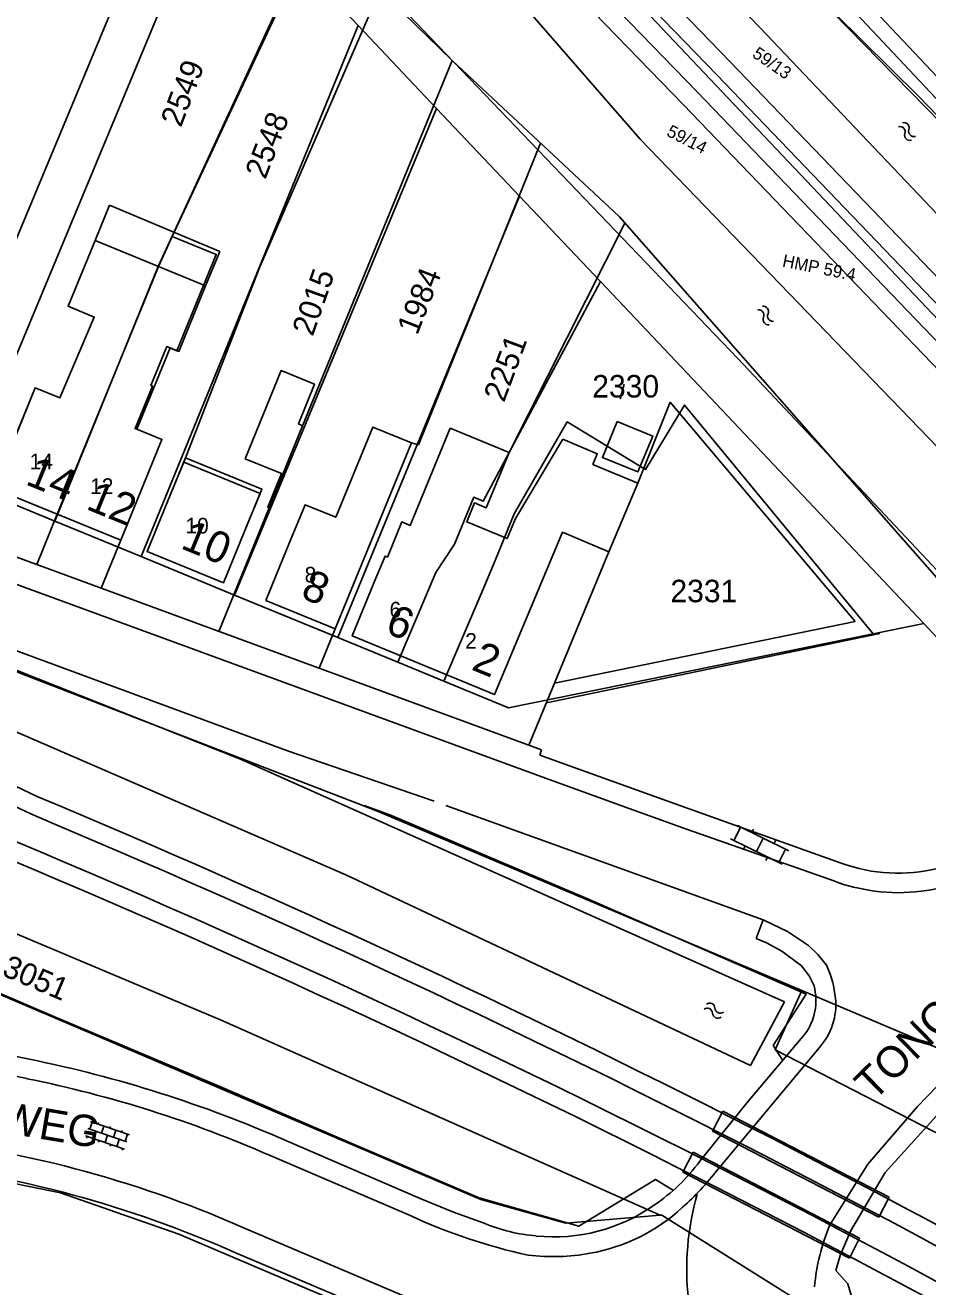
# Model space of a CAD drawing. Extents: x 148816 to 151297, y 399515 to 402500.
# Drawn here: x 149700.3 to 149772.6, y 399961.5 to 400062.5 of the extents above; entities that cross this region are included whole.
import ezdxf

# ---------------------------------------------------------------- set-up
doc = ezdxf.new("R2010")
doc.units = 0
for name, color, linetype in [('B01 Hoofdgebouw  [D] Norm', 7, 'Continuous'), ('B01 Hoofdgebouw  [T] Norm', 7, 'Continuous'), ('B01 hoofgebouw', 7, 'Continuous'), ('B02 Bijgebouw  [D] Norm', 7, 'Continuous'), ('B07 Tussenmuur  [D] Norm', 7, 'Continuous'), ('G01 perceelsgrens', 7, 'Continuous'), ('Q01 Spoorrail  [D] Norm', 7, 'Continuous'), ('Q21 Lichtmast  Gem', 7, 'Continuous'), ('S02 Open verharding  Norm', 7, 'Continuous'), ('S05 Water  Norm', 7, 'Continuous'), ('T03 Hek raster  [T] Norm', 7, 'Continuous'), ('T04 Haag heg  [D] Gem', 7, 'Continuous'), ('T09 Insteek water  [T] Norm', 7, 'Continuous'), ('V00 Kant verharding algemeen  [T] Norm', 7, 'Continuous'), ('Z01 perceelnummer', 7, 'Continuous'), ('Z02 huisnummer', 7, 'Continuous'), ('Z02 Huisnummer  [Tekst] Norm', 7, 'Continuous'), ('Z06 straatnaam', 7, 'Continuous'), ('Z19 Overige Tekst  [Tekst] Gem', 7, 'Continuous')]:
    doc.layers.add(name, color=color, linetype=linetype)

msp = doc.modelspace()

# ---------------------------------------------------------------- linework, layer by layer
at = {"layer": 'B01 Hoofdgebouw  [D] Norm'}
for points in [[(149709.86, 400025.86), (149711.26, 400029.29), (149709.12, 400030.16), (149710.5, 400033.56), (149710.38, 400033.61), (149711.65, 400036.73), (149712.47, 400036.4), (149715.62, 400044.11), (149712.08, 400045.54), (149710.99, 400043.14), (149710.55, 400043.32)], [(149721.49, 400021.04), (149722.73, 400024.07), (149725.18, 400023.06), (149728.15, 400030.28), (149731.25, 400029.01), (149727.04, 400018.75)], [(149728.4, 400018.18), (149729.13, 400019.95), (149729.32, 400019.87), (149730.48, 400022.69), (149731.15, 400022.41), (149734.34, 400030.19), (149739.06, 400028.25), (149737.24, 400023.83), (149736.3, 400024.22), (149735.67, 400022.69), (149738.91, 400021.36), (149739.58, 400022.97), (149743.36, 400029.31)], [(149718.1, 400022.45), (149719.13, 400024.97), (149713.01, 400027.48), (149711.98, 400024.96)]]:
    msp.add_lwpolyline(points, dxfattribs=at)
msp.add_lwpolyline([(149717.94, 400027.74), (149720.8, 400034.8), (149723.48, 400033.72), (149722.19, 400030.53), (149722.52, 400030.39), (149719.86, 400023.81), (149719.74, 400023.86), (149720.83, 400026.57)], close=True, dxfattribs=at)
at = {"layer": 'B01 Hoofdgebouw  [T] Norm'}
for p, q in [((149703.75, 400039.96), (149705.93, 400045.23)), ((149705.93, 400045.23), (149710.55, 400043.32)), ((149705.84, 400039.09), (149703.75, 400039.96)), ((149703.1, 400032.62), (149705.84, 400039.09)), ((149697.82, 400025.37), (149701.11, 400033.43)), ((149701.11, 400033.43), (149703.1, 400032.62)), ((149746.12, 400028.15), (149743.36, 400029.31)), ((149745.77, 400027.3), (149746.12, 400028.15)), ((149749.36, 400025.79), (149745.77, 400027.3)), ((149707.97, 400021.23), (149697.82, 400025.37)), ((149709.86, 400025.86), (149707.97, 400021.23)), ((149747.06, 400020.3), (149749.36, 400025.79)), ((149710.08, 400020.33), (149711.98, 400024.96)), ((149718.1, 400022.45), (149716.2, 400017.82)), ((149719.59, 400016.41), (149721.49, 400021.04)), ((149737.89, 400008.87), (149743.35, 400021.86)), ((149743.35, 400021.86), (149747.06, 400020.3)), ((149716.2, 400017.82), (149710.08, 400020.33)), ((149727.04, 400018.75), (149725.14, 400014.13)), ((149728.4, 400018.18), (149726.5, 400013.56)), ((149725.14, 400014.13), (149719.59, 400016.41)), ((149726.5, 400013.56), (149737.89, 400008.87))]:
    msp.add_line(p, q, dxfattribs=at)
at = {"layer": 'B01 hoofgebouw'}
for points in [[(149705.93, 400045.23), (149707.06, 400048.05)], [(149715.9, 400044.35), (149707.06, 400048.05)], [(149709.86, 400025.86), (149707.97, 400021.23), (149697.82, 400025.37), (149701.11, 400033.43), (149703.1, 400032.62), (149705.84, 400039.09), (149703.75, 400039.96), (149705.93, 400045.23), (149710.55, 400043.32)], [(149714.76, 400041.58), (149715.9, 400044.35)], [(149710.55, 400043.32), (149714.76, 400041.58), (149712.63, 400036.34), (149711.92, 400036.63), (149709.26, 400030.11), (149711.26, 400029.29), (149709.86, 400025.86)], [(149721.49, 400021.04), (149722.73, 400024.07), (149725.18, 400023.06), (149728.15, 400030.28), (149731.25, 400029.01), (149727.04, 400018.75)], [(149743.36, 400029.31), (149739.58, 400022.97), (149738.91, 400021.36), (149735.67, 400022.69), (149736.3, 400024.22), (149737.24, 400023.83), (149739.06, 400028.25), (149734.34, 400030.19), (149731.15, 400022.41), (149730.48, 400022.69), (149729.32, 400019.87), (149729.13, 400019.95), (149728.4, 400018.18)], [(149728.4, 400018.18), (149726.5, 400013.56), (149737.89, 400008.87), (149743.35, 400021.86), (149747.06, 400020.3), (149749.36, 400025.79), (149745.77, 400027.3), (149746.12, 400028.15), (149743.36, 400029.31)], [(149711.98, 400024.96), (149713.15, 400027.82), (149719.27, 400025.31), (149718.1, 400022.45)], [(149718.1, 400022.45), (149716.2, 400017.82), (149710.08, 400020.33), (149711.98, 400024.96)], [(149727.04, 400018.75), (149725.14, 400014.13), (149719.59, 400016.41), (149721.49, 400021.04)]]:
    msp.add_lwpolyline(points, dxfattribs=at)
at = {"layer": 'B02 Bijgebouw  [D] Norm'}
msp.add_lwpolyline([(149747.72, 400030.73), (149750.56, 400029.56), (149749.38, 400026.7), (149746.54, 400027.86)], close=True, dxfattribs=at)
at = {"layer": 'B07 Tussenmuur  [D] Norm'}
msp.add_line((149702.89, 400023.3), (149710.99, 400043.14), dxfattribs=at)
msp.add_line((149702.89, 400023.3), (149710.99, 400043.14), dxfattribs=at)
at = {"layer": 'G01 perceelsgrens'}
for points in [[(149822.77, 400000), (149802.36, 400021.27), (149802.97, 400021.38), (149803.65, 400021.77), (149804.07, 400022.38), (149804.11, 400023.09), (149803.9, 400023.58), (149771.84, 400056.77), (149753.93, 400074.49), (149738.32, 400090.4), (149702.68, 400127.67), (149683.32, 400147.85), (149667.42, 400165.47), (149655.3, 400179.65), (149635.13, 400204), (149620.33, 400223.41), (149613.31, 400232.75), (149594.51, 400259.3), (149581.92, 400277.79), (149580.39, 400280.13)], [(149613.45, 400190.7), (149625.53, 400175.93), (149641.08, 400158.26), (149662.06, 400135.21), (149673.19, 400123.85), (149685.53, 400110.73), (149757.37, 400035.76), (149775.44, 400016.56), (149777.22, 400015.47), (149778.73, 400015.65), (149780.17, 400016.29), (149780.87, 400017.1), (149797.33, 400000)], [(149134.62, 400061.65), (149206.52, 400066.52), (149335.42, 400075.13), (149370.7, 400075.72), (149405.93, 400074.91), (149434.14, 400073.21), (149462.22, 400070.63), (149506.14, 400065.44), (149531.96, 400061.45), (149557.59, 400056.16), (149609.02, 400042.67), (149626.93, 400037.04), (149646.73, 400030.71), (149669.32, 400022.39), (149727.34, 400000)], [(149715.59, 400074.47), (149695.32, 400025.79), (149696.03, 400025.5)], [(149763.34, 400068.93), (149806.99, 400022.71)], [(149702.69, 400022.76), (149710.96, 400043.15), (149722.19, 400067.49)], [(149722.19, 400067.49), (149726.99, 400062.42)], [(149709.59, 400019.92), (149726.99, 400062.42)], [(149726.99, 400062.42), (149733.25, 400055.8)], [(149717.08, 400016.84), (149733.25, 400055.8)], [(149733.25, 400055.8), (149739.9, 400048.77)], [(149725.36, 400013.43), (149739.9, 400048.77)], [(149739.9, 400048.77), (149746.37, 400041.93)], [(149730.16, 400011.46), (149733.2, 400018.64), (149734.7, 400020.91), (149736.23, 400024.66), (149736.98, 400024.35), (149746.37, 400041.93)], [(149746.37, 400041.93), (149772.27, 400014.56)], [(149733.84, 400009.94), (149736.9, 400017.12), (149737.94, 400019.59), (149739.47, 400023.34), (149743.72, 400030.7), (149749.99, 400026.89), (149753.12, 400032.05), (149768.22, 400013.74)], [(149696.03, 400025.5), (149702.69, 400022.76)], [(149702.69, 400022.76), (149709.59, 400019.92)], [(149709.59, 400019.92), (149717.08, 400016.84)], [(149717.08, 400016.84), (149725.36, 400013.43)], [(149768.22, 400013.74), (149772.27, 400014.56)], [(149772.27, 400014.56), (149785.87, 400000)], [(149725.36, 400013.43), (149730.16, 400011.46)], [(149733.84, 400009.94), (149739.02, 400007.81), (149768.22, 400013.74)], [(149730.16, 400011.46), (149733.84, 400009.94)], [(149672.95, 400000), (149675.33, 399999.13), (149693.53, 399992.12), (149693.89, 399992.11), (149716, 399982.8), (149751.17, 399967.18)], [(149727.34, 400000), (149728.58, 399999.52), (149762.51, 399985.17)], [(149762.51, 399985.17), (149777.18, 399978.97), (149792.12, 399993.31)], [(149687.31, 399989.53), (149736.79, 399968.45), (149743.6, 399966.54), (149751.17, 399967.18)], [(149802.47, 399957.46), (149790.25, 399964.42), (149774.83, 399972.99), (149760.38, 399980.42), (149762.51, 399985.17)], [(149678.53, 399971.35), (149685.79, 399971.6), (149694.54, 399970.72), (149703.15, 399968.98), (149712.62, 399965.67), (149738.18, 399954.78), (149747.36, 399950.83), (149750.02, 399949.48)], [(149751.17, 399967.18), (149751.29, 399967.19), (149790.74, 399942.46)]]:
    msp.add_lwpolyline(points, dxfattribs=at)
at = {"layer": 'Q01 Spoorrail  [D] Norm'}
for p, q in [((149756.77, 400059.53), (149813.93, 400000)), ((149755.69, 400058.49), (149811.84, 400000)), ((149754.11, 400057.13), (149808.95, 400000)), ((149753.03, 400056.09), (149806.87, 400000)), ((149690.21, 400004.34), (149700.76, 399999.31))]:
    msp.add_line(p, q, dxfattribs=at)
for points in [[(149602.77, 400232.6), (149613.17, 400218.23), (149623.51, 400205.03), (149633.57, 400192.68), (149640.74, 400184.2), (149649.27, 400174.33), (149658.83, 400163.6), (149669.76, 400151.53), (149682.03, 400138.18), (149692.74, 400126.74), (149707.83, 400110.59), (149725.14, 400092.51), (149740.73, 400076.12), (149756.77, 400059.53)], [(149601.56, 400231.73), (149611.97, 400217.33), (149622.34, 400204.09), (149632.42, 400191.72), (149639.6, 400183.23), (149648.15, 400173.34), (149657.71, 400162.6), (149668.65, 400150.51), (149680.93, 400137.16), (149691.64, 400125.72), (149706.74, 400109.55), (149724.06, 400091.47), (149739.64, 400075.09), (149755.69, 400058.49)], [(149600.26, 400229.85), (149610.03, 400216.2), (149620.09, 400203.32), (149628.68, 400192.82), (149636.99, 400182.75), (149646.03, 400172.22), (149654.49, 400162.6), (149663.84, 400152.38), (149673.65, 400141.62), (149683.64, 400130.89), (149699.76, 400113.97), (149714.2, 400098.7), (149727.06, 400085.21), (149738.88, 400072.85), (149754.11, 400057.13)], [(149599.04, 400228.98), (149608.83, 400215.3), (149618.92, 400202.39), (149627.52, 400191.87), (149635.84, 400181.78), (149644.9, 400171.23), (149653.37, 400161.6), (149662.73, 400151.37), (149672.55, 400140.6), (149682.55, 400129.86), (149698.67, 400112.94), (149713.11, 400097.67), (149725.98, 400084.17), (149737.8, 400071.81), (149753.03, 400056.09)]]:
    msp.add_lwpolyline(points, dxfattribs=at)
for centre, radius, start, end in [((149551.07, 399685.91), 348.81, 64.4808, 71.6842), ((149374.9, 399222.57), 839.82, 47.97661, 67.90149), ((149374.91, 399222.59), 843.8, 50.16342, 67.24111), ((149374.9, 399222.57), 838.32, 47.97661, 67.90149), ((149374.91, 399222.59), 842.3, 50.16342, 67.24111)]:
    msp.add_arc(centre, radius, start, end, dxfattribs=at)
at = {"layer": 'Q21 Lichtmast  Gem'}
msp.add_lwpolyline([(150470.02, 401545.9), (150556.48, 401148.68), (150587.33, 401006.96), (150639.15, 400861.23), (150792, 400651.61), (150911.82, 400487.27), (150967.93, 400385.83), (150992.88, 400314.71), (150864.37, 400354.64), (150785.76, 400358.38), (150705.9, 400348.4), (150564.28, 400314.71), (150489.42, 400271.04), (150319.72, 400151.26), (150222.4, 400100.1), (150103.26, 400037.48), (150071.61, 400097.7), (150036.48, 400058.92), (149995.31, 400040.21), (149954.13, 400021.49), (149930.42, 400026.48), (149891.12, 400015.25), (149831.23, 399977.82), (149652.8, 400166.23)], dxfattribs=at)
at = {"layer": 'S02 Open verharding  Norm'}
for p, q in [((149757.07, 399997.19), (149757.61, 399998.27)), ((149757.34, 399998.4), (149761.46, 399996.36)), ((149758.64, 399998.09), (149758.5, 399997.83)), ((149756.8, 399997.33), (149760.93, 399995.29)), ((149757.97, 399996.75), (149757.84, 399996.48)), ((149759.4, 399997.38), (149758.87, 399996.31)), ((149760.43, 399997.21), (149760.29, 399996.94)), ((149759.76, 399995.86), (149759.63, 399995.59)), ((149760.66, 399995.42), (149761.19, 399996.49)), ((149705.68, 399974.64), (149705.48, 399974.07)), ((149705.54, 399974.69), (149708.66, 399973.62)), ((149706.15, 399974.48), (149706.2, 399974.62)), ((149705.15, 399973.55), (149708.27, 399972.48)), ((149705.29, 399973.51), (149705.24, 399973.36)), ((149705.34, 399974.12), (149708.46, 399973.05)), ((149705.96, 399973.91), (149705.76, 399973.34)), ((149706.62, 399974.32), (149706.43, 399973.75)), ((149706.9, 399973.59), (149706.71, 399973.02)), ((149707.1, 399974.15), (149707.15, 399974.3)), ((149707.57, 399973.99), (149707.38, 399973.42)), ((149708.04, 399973.83), (149708.09, 399973.97)), ((149708.52, 399973.67), (149708.32, 399973.1)), ((149706.23, 399973.18), (149706.19, 399973.04)), ((149707.18, 399972.86), (149707.13, 399972.71)), ((149707.65, 399972.69), (149707.85, 399973.26)), ((149708.13, 399972.53), (149708.08, 399972.39))]:
    msp.add_line(p, q, dxfattribs=at)
at = {"layer": 'S05 Water  Norm'}
for centre, start, end in [((149770.35, 400053.92), 341.5859, 105.4409), ((149770.68, 400054.23), 341.5859, 105.4409), ((149771.16, 400053.65), 161.5859, 285.4409), ((149771.48, 400053.96), 161.5859, 285.4409), ((149759.05, 400039.26), 335.0352, 98.8903), ((149759.41, 400039.53), 335.0352, 98.8903), ((149760.18, 400039.17), 155.0352, 278.8902), ((149759.82, 400038.9), 155.0352, 278.8902), ((149754.93, 399983.34), 2.7021, 126.5572), ((149755.12, 399983.75), 2.7021, 126.5572), ((149755.97, 399983.79), 182.7022, 306.5572), ((149755.78, 399983.38), 182.7022, 306.5572)]:
    msp.add_arc(centre, 0.425, start, end, dxfattribs=at)
at = {"layer": 'T03 Hek raster  [T] Norm'}
msp.add_lwpolyline([(149752.22, 399969.18), (149750.79, 399970.05), (149744.64, 399966.31), (149736.66, 399968.57), (149726.28, 399973.02), (149715.9, 399977.48), (149702.6, 399983.09), (149687.3, 399989.66)], dxfattribs=at)
at = {"layer": 'T04 Haag heg  [D] Gem'}
for p, q in [((149713.89, 400079.62), (149692.23, 400027.67)), ((149723.62, 400070.23), (149712.08, 400045.54)), ((149762.96, 400067.55), (149789.68, 400039.09)), ((149728.72, 400065.25), (149719.1, 400043.11)), ((149734.5, 400059.62), (149722.52, 400030.39)), ((149741.58, 400053.01), (149731.81, 400028.85)), ((149748.34, 400046.62), (149739.06, 400028.25)), ((149719.1, 400043.11), (149713.01, 400027.48)), ((149749.36, 400025.79), (149751.96, 400032.28)), ((149751.96, 400032.28), (149766.78, 400014.73)), ((149731.81, 400028.85), (149731.25, 400029.01)), ((149701.26, 400019.28), (149702.89, 400023.3)), ((149715.83, 400013.93), (149719.86, 400023.81)), ((149706.4, 400017.39), (149707.97, 400021.23)), ((149747.06, 400020.3), (149740.65, 400004.82)), ((149723.86, 400010.99), (149725.14, 400014.13)), ((149766.78, 400014.73), (149742.7, 400009.77)), ((149742.06, 400008.22), (149768.74, 400013.77)), ((149727.45, 400000), (149729.51, 399999.23)), ((149729.51, 399999.23), (149745.29, 399992.53)), ((149745.29, 399992.53), (149762.85, 399984.89)), ((149762.85, 399984.89), (149760.21, 399980.77)), ((149760.21, 399980.77), (149760.97, 399979.57))]:
    msp.add_line(p, q, dxfattribs=at)
at = {"layer": 'T09 Insteek water  [T] Norm'}
for p, q in [((149804.98, 400022.54), (149762.42, 400066.1)), ((149759.14, 400062.27), (149789.8, 400029.97)), ((149749.55, 400053.34), (149783.04, 400018.64)), ((149777.28, 400013.7), (149747.9, 400047.12)), ((149683.89, 400017.02), (149717.56, 400003.71)), ((149682.42, 400013.3), (149725.99, 399994.44)), ((149717.56, 400003.71), (149725.88, 400000)), ((149725.88, 400000), (149761.11, 399984.28)), ((149758.38, 399979.18), (149725.99, 399994.44)), ((149761.11, 399984.28), (149758.38, 399979.18))]:
    msp.add_line(p, q, dxfattribs=at)
for points in [[(149586.29, 400226.01), (149598.25, 400207.59), (149610.82, 400189.5), (149624.15, 400171.92), (149635.74, 400157.86), (149636.33, 400158.27), (149645.96, 400147.53), (149654.81, 400138.14), (149661.6, 400131.15), (149665.89, 400126.74), (149671.77, 400120.97), (149678.58, 400114.36), (149687.76, 400105.37), (149696.22, 400097.07), (149715.08, 400078.56), (149734.5, 400059.62), (149747.9, 400047.12)], [(149595.45, 400226.91), (149606.11, 400213.87), (149614.91, 400202.57), (149625.36, 400189.17), (149632.61, 400180.89), (149642.86, 400169.09), (149649.98, 400160.58), (149656.46, 400153.05), (149666.35, 400142.04), (149675.99, 400131.83), (149687.6, 400119.65), (149703.75, 400102.86), (149715.93, 400090.12), (149735.68, 400069.28), (149749.55, 400053.34)], [(149759.14, 400062.27), (149743.43, 400078.58), (149731.02, 400091.59), (149707.76, 400116.01), (149687.68, 400137.05), (149684.02, 400140.9), (149668.94, 400157.82), (149658.31, 400170.71), (149646.48, 400184.82), (149642.11, 400190.21), (149623.4, 400211.08), (149621.29, 400213.97), (149621.13, 400214.73), (149621.46, 400215.64), (149623.03, 400216.96), (149624.2, 400217.37), (149625.32, 400216.59)]]:
    msp.add_lwpolyline(points, dxfattribs=at)
at = {"layer": 'V00 Kant verharding algemeen  [T] Norm'}
for p, q in [((149741.99, 400002.18), (149676.86, 400026)), ((149741.67, 400004.45), (149691.62, 400022.82)), ((149684.88, 400017.79), (149721.39, 400004.35)), ((149721.39, 400004.35), (149733.07, 400000.33)), ((149741.53, 400004.01), (149741.67, 400004.45)), ((149752.74, 400000), (149741.53, 400004.01)), ((149748.02, 400000), (149741.99, 400002.18)), ((149759.4, 399990.84), (149733.99, 400000)), ((149753.28, 399998.1), (149748.02, 400000)), ((149752.74, 400000), (149765.66, 399995.38)), ((149764.68, 399994.1), (149753.28, 399998.1)), ((149758.86, 399989.34), (149759.4, 399990.84)), ((149761.36, 399989.9), (149759.4, 399990.84)), ((149763.03, 399988.78), (149761.36, 399989.9)), ((149759.67, 399988.99), (149758.86, 399989.34)), ((149760.9, 399988.34), (149759.67, 399988.99)), ((149763.78, 399988.05), (149763.03, 399988.78)), ((149762.48, 399987.14), (149760.9, 399988.34)), ((149764.48, 399987.2), (149763.78, 399988.05)), ((149763.08, 399986.35), (149762.48, 399987.14)), ((149763.48, 399985.54), (149763.08, 399986.35)), ((149758.12, 399976.2), (149762.75, 399981.67)), ((149755.74, 399970.83), (149763.91, 399980.61)), ((149775.96, 399980.25), (149771.77, 399975.88)), ((149754.33, 399971.51), (149758.12, 399976.2)), ((149771.77, 399975.88), (149767.79, 399971.27)), ((149773.81, 399975.74), (149769.18, 399970.6)), ((149756.18, 399975.51), (149755.35, 399973.91)), ((149769.5, 399968.63), (149756.18, 399975.51)), ((149755.35, 399973.91), (149768.68, 399967.03)), ((149721.2, 399973.16), (149731.93, 399968.53)), ((149731.09, 399967.18), (149719.94, 399971.96)), ((149753.8, 399972.23), (149752.98, 399970.63)), ((149767.13, 399965.35), (149753.8, 399972.23)), ((149766.31, 399963.75), (149752.98, 399970.63)), ((149767.79, 399971.27), (149764.73, 399966.37)), ((149769.18, 399970.6), (149766.39, 399965.9)), ((149731.93, 399968.53), (149734.61, 399967.42)), ((149769.5, 399968.63), (149768.68, 399967.03)), ((149734.61, 399967.42), (149737.06, 399966.55)), ((149734.53, 399959.08), (149717.55, 399966.29)), ((149765.57, 399963.97), (149766.39, 399965.9)), ((149767.13, 399965.35), (149766.31, 399963.75)), ((149733.55, 399957.25), (149717.11, 399964.2)), ((149765.23, 399962.77), (149765.57, 399963.97)), ((149766.2, 399961.69), (149765.23, 399962.77)), ((149768.23, 399954.71), (149766.2, 399961.69))]:
    msp.add_line(p, q, dxfattribs=at)
for centre, radius, start, end in [((149770.19, 400007.77), 13.2, 249.9074, 317.8068), ((149769.73, 400006.03), 12.95, 247.064, 261.7581), ((149770.23, 400007.44), 14.43, 260.5863, 290.2797), ((149757.7, 399983.96), 7.51, 4.4787, 25.5187), ((149759.03, 399984.38), 4.6, 323.9614, 14.6742), ((149760.13, 399984.02), 5.09, 317.9869, 6.0179), ((149684.75, 399909.2), 72.25, 77.2806, 86.033), ((149684.33, 399908.29), 71.67, 76.9909, 85.7243), ((149680.55, 399880.73), 100.97, 66.2632, 78.5149), ((149681.68, 399884.86), 95.13, 66.2873, 78.6165), ((149681.22, 399883.47), 90.44, 66.3139, 84.1031), ((149742.77, 399979.88), 14.27, 303.6618, 324.0978), ((149681.21, 399883.78), 88.07, 65.9442, 83.9574), ((149739.29, 399983.27), 20.62, 311.4067, 322.9081), ((149775.32, 399962.89), 22.03, 164.2287, 208.3745), ((149742.64, 399979.43), 13.98, 264.2304, 305.0953), ((149743.01, 399978.54), 14.62, 279.9599, 312.7352), ((149750.41, 400008.97), 46.04, 245.1898, 257.6872), ((149742.41, 399979.4), 13.92, 247.3935, 265.18), ((149779.87, 399960.04), 16.41, 157.2941, 175.0181), ((149742.58, 399980.17), 16.3, 262.9997, 280.4717)]:
    msp.add_arc(centre, radius, start, end, dxfattribs=at)
at = {"layer": 'Z01 perceelnummer'}
msp.add_lwpolyline([(149747.95, 400032.55), (149748.27, 400033.73)], dxfattribs=at)

# ---------------------------------------------------------------- texts
for s, rotation, p in [('2549', 69.1276, (149712.79, 400054.21)), ('2548', 68.9337, (149719.55, 400050.05)), ('2015', 70.6205, (149723.34, 400037.48)), ('1984', 68.5638, (149731.71, 400037.58)), ('2251', 69.5248, (149738.66, 400032.2)), ('3051', 336.9521, (149698.37, 399986.42))]:
    msp.add_text(s, height=1.8, rotation=rotation, dxfattribs=at).set_placement(p)
for s, p in [('2330', (149745.72, 400032.65)), ('2331', (149751.98, 400016.26))]:
    msp.add_text(s, height=1.8, dxfattribs=at).set_placement(p)
at = {"layer": 'Z02 huisnummer'}
for s, rotation, p in [('14', 337.7944, (149700.25, 400025.73)), ('12', 337.7944, (149705.1, 400023.75)), ('10', 337.6666, (149712.68, 400020.61)), ('8', 337.6666, (149722.28, 400016.66)), ('6', 337.6136, (149729.04, 400013.87)), ('2', 337.6136, (149735.96, 400010.9))]:
    msp.add_text(s, height=2.5, rotation=rotation, dxfattribs=at).set_placement(p)
at = {"layer": 'Z02 Huisnummer  [Tekst] Norm'}
for s, p in [('14', (149700.67, 400026.91)), ('12', (149705.52, 400024.93)), ('10', (149713.15, 400021.77)), ('8', (149722.69, 400017.84)), ('6', (149729.49, 400015.04)), ('2', (149735.55, 400012.54))]:
    msp.add_text(s, height=1.25, dxfattribs=at).set_placement(p)
at = {"layer": 'Z06 straatnaam'}
for s, rotation, p in [('TONGERSESTRAAT', 44.3517, (149768.25, 399976.26)), ('KAPELWEG', 350.5, (149687.57, 399975.64))]:
    msp.add_text(s, height=2.5, rotation=rotation, dxfattribs=at).set_placement(p)
at = {"layer": 'Z19 Overige Tekst  [Tekst] Gem'}
for s, rotation, p in [('59/13', 325.4354, (149758.46, 400059.97)), ('59/14', 332.9159, (149751.6, 400053.64)), ('HMP 59.4', 348.6941, (149760.89, 400043.14))]:
    msp.add_text(s, height=1, rotation=rotation, dxfattribs=at).set_placement(p)

doc.saveas('drawing.dxf')
